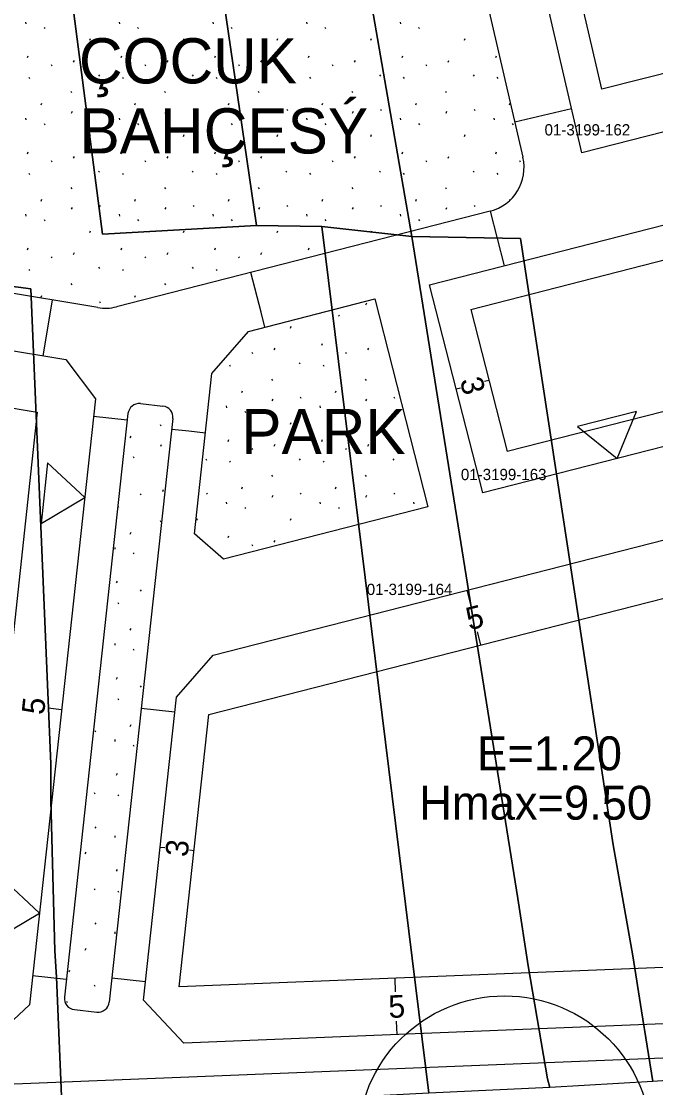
# Model space of a CAD drawing. Extents: x 419396 to 421519, y 4453567 to 4456767.
# Drawn here: x 420734.2 to 420790.4, y 4454414.9 to 4454509.3 of the extents above; entities that cross this region are included whole.
import ezdxf

# ---------------------------------------------------------------- set-up
doc = ezdxf.new("R2010")
doc.units = 0
for name, color, linetype in [('0_KADASTRO', 7, 'Continuous'), ('Level 16', 7, 'Continuous'), ('Level 20', 7, 'Continuous'), ('Level 28', 7, 'Continuous'), ('Level 29', 7, 'Continuous'), ('Level 30', 7, 'Continuous'), ('Level 41', 7, 'Continuous'), ('Level 58', 7, 'Continuous'), ('Level 61', 7, 'Continuous'), ('Level 62', 7, 'Continuous')]:
    doc.layers.add(name, color=color, linetype=linetype)

msp = doc.modelspace()

# ---------------------------------------------------------------- linework, layer by layer
at = {"layer": '0_KADASTRO'}
for points in [[(420740.64, 4454589.84), (420750.24, 4454591.32), (420751.238, 4454591.376), (420768.78, 4454490.27), (420760.8, 4454491.14), (420755.01, 4454491.22)], [(420700.02, 4454589.2), (420728.3, 4454590.91), (420741.39, 4454490.48), (420755.01, 4454491.22), (420760.8, 4454491.14), (420770.28, 4454414.41), (420737.81, 4454412.75), (420737.32, 4454424.69), (420737.17, 4454427.02), (420736.8, 4454440.33), (420736.79, 4454443.57), (420736.53, 4454449.88), (420735.045, 4454485.633), (420707.81, 4454489.19), (420700.799, 4454489.495)], [(420728.3, 4454590.91), (420740.64, 4454589.84), (420755.01, 4454491.22), (420741.39, 4454490.48)], [(420760.8, 4454491.14), (420768.78, 4454490.27), (420778.15, 4454431.65), (420779.07, 4454425.7), (420779.87, 4454421.02), (420780.781, 4454415.684), (420780.99, 4454414.91), (420770.28, 4454414.41)], [(420768.78, 4454490.27), (420778.38, 4454490.07), (420786.61, 4454436.4), (420788.33, 4454426.59), (420789.11, 4454421.71), (420790.12, 4454415.45), (420780.99, 4454414.91), (420780.781, 4454415.684), (420779.87, 4454421.02), (420779.07, 4454425.7), (420778.15, 4454431.65)], [(420704.87, 4454428.71), (420705.73, 4454450.25), (420706.62, 4454472.48), (420706.8, 4454476.84), (420707.02, 4454479.58), (420707.81, 4454489.19), (420735.045, 4454485.633), (420736.53, 4454449.88), (420736.79, 4454443.57), (420736.8, 4454440.33), (420737.17, 4454427.02), (420737.32, 4454424.69), (420737.81, 4454412.75), (420705.15, 4454411.12), (420705.05, 4454417.5)]]:
    msp.add_lwpolyline(points, close=True, dxfattribs=at)
msp.add_lwpolyline([(420790.607, 4454514.187), (420793.59, 4454501.46), (420794.918, 4454495.776), (420795.24, 4454494.38), (420798.22, 4454481.57), (420800.001, 4454473.838), (420801.487, 4454467.444), (420802.01, 4454465.16), (420802.9, 4454461.34), (420806.963, 4454443.813), (420807.836, 4454440.035), (420812.37, 4454420.47), (420812.63, 4454419.3), (420813.16, 4454417.05), (420790.12, 4454415.45), (420789.11, 4454421.71), (420788.33, 4454426.59), (420786.61, 4454436.4), (420778.38, 4454490.07), (420768.78, 4454490.27), (420751.238, 4454591.376)], dxfattribs=at)
at = {"layer": 'Level 16'}
for p, q in [((420788.666, 4454474.762), (420783.434, 4454473.424)), ((420786.943, 4454470.605), (420788.666, 4454474.762)), ((420783.434, 4454473.424), (420786.943, 4454470.605)), ((420736.522, 4454470.216), (420735.937, 4454464.848)), ((420739.808, 4454467.142), (420736.522, 4454470.216)), ((420735.937, 4454464.848), (420739.808, 4454467.142)), ((420735.798, 4454430.357), (420732.512, 4454433.431)), ((420731.927, 4454428.063), (420735.798, 4454430.357))]:
    msp.add_line(p, q, dxfattribs=at)
at = {"layer": 'Level 20'}
for p, q in [((420785.603, 4454503.294), (420781.727, 4454520.007)), ((420842.195, 4454517.775), (420785.603, 4454503.294)), ((420773.986, 4454483.805), (420846.478, 4454502.356)), ((420849.957, 4454489.827), (420777.208, 4454471.211)), ((420773.986, 4454483.805), (420777.208, 4454471.211)), ((420775.597, 4454477.508), (420775.209, 4454477.409)), ((420772.691, 4454476.764), (420773.078, 4454476.864)), ((420728.864, 4454475.834), (420735.604, 4454474.718)), ((420735.604, 4454474.718), (420729.977, 4454423.094)), ((420750.791, 4454447.936), (420800.009, 4454460.531)), ((420773.642, 4454458.943), (420773.94, 4454457.781)), ((420774.882, 4454454.1), (420774.584, 4454455.262)), ((420737.761, 4454448.364), (420736.568, 4454448.494)), ((420748.163, 4454423.826), (420750.791, 4454447.936)), ((420746.495, 4454436.206), (420746.893, 4454436.163)), ((420749.477, 4454435.881), (420749.08, 4454435.924)), ((420807.954, 4454426.236), (420748.163, 4454423.826)), ((420767.256, 4454424.595), (420767.305, 4454423.396)), ((420767.458, 4454419.599), (420767.409, 4454420.798))]:
    msp.add_line(p, q, dxfattribs=at)
at = {"layer": 'Level 28'}
for p, q in [((420783.826, 4454497.677), (420778.136, 4454522.207)), ((420773.352, 4454519.93), (420778.605, 4454497.28)), ((420777.879, 4454500.41), (420782.921, 4454501.579)), ((420775.7, 4454492.501), (420742.618, 4454484.036)), ((420775.699, 4454492.501), (420776.939, 4454487.657)), ((420755.421, 4454483.551), (420754.518, 4454487.081)), ((420740.973, 4454483.965), (420728.97, 4454485.952)), ((420775.045, 4454467.56), (420770.335, 4454485.967)), ((420736.133, 4454479.698), (420736.95, 4454484.631)), ((420754.297, 4454481.863), (420765.491, 4454484.728)), ((420765.491, 4454484.728), (420770.201, 4454466.321)), ((420755.421, 4454483.551), (420755.421, 4454483.551)), ((420755.757, 4454482.237), (420755.421, 4454483.551)), ((420751.065, 4454478.137), (420754.297, 4454481.863)), ((420728.917, 4454480.893), (420738.127, 4454479.368)), ((420749.516, 4454463.927), (420751.065, 4454478.137)), ((420744.738, 4454475.462), (420746.726, 4454475.245)), ((420743.635, 4454474.576), (420738.004, 4454422.916)), ((420740.593, 4454474.349), (420743.575, 4454474.024)), ((420747.612, 4454474.143), (420741.981, 4454422.482)), ((420747.51, 4454473.209), (420749.014, 4454473.045)), ((420749.014, 4454473.045), (420750.492, 4454472.884)), ((420770.201, 4454466.321), (420752.097, 4454461.688)), ((420752.097, 4454461.688), (420749.516, 4454463.927)), ((420747.797, 4454448.152), (420744.814, 4454448.477)), ((420738.175, 4454424.486), (420735.193, 4454424.811)), ((420745.194, 4454424.274), (420742.211, 4454424.599)), ((420738.89, 4454421.813), (420740.878, 4454421.597))]:
    msp.add_line(p, q, dxfattribs=at)
for centre, radius, start, end in [((420774.709, 4454496.377), 4, 284.35376, 13.05824), ((420741.626, 4454487.911), 4, 260.60005, 284.35376), ((420744.63, 4454474.468), 1, 83.77903, 173.77903), ((420746.618, 4454474.251), 1, 353.77903, 83.77903), ((420738.998, 4454422.808), 1, 173.77903, 263.77903), ((420740.987, 4454422.591), 1, 263.77903, 353.77903)]:
    msp.add_arc(centre, radius, start, end, dxfattribs=at)
at = {"layer": 'Level 29'}
for p, q in [((420846.44, 4454513.7), (420783.826, 4454497.677)), ((420770.335, 4454485.967), (420848.581, 4454505.99)), ((420853.666, 4454487.679), (420775.045, 4454467.56)), ((420738.127, 4454479.368), (420740.761, 4454475.895)), ((420740.761, 4454475.895), (420734.914, 4454422.247)), ((420751.171, 4454453.193), (420800.457, 4454465.805)), ((420747.94, 4454449.467), (420751.171, 4454453.193)), ((420745.017, 4454422.654), (420747.94, 4454449.467)), ((420734.914, 4454422.247), (420730.483, 4454418.109)), ((420748.58, 4454418.839), (420745.017, 4454422.654)), ((420810.666, 4454421.341), (420748.58, 4454418.839))]:
    msp.add_line(p, q, dxfattribs=at)
at = {"layer": 'Level 41'}
for p, q in [((420734.57, 4454509.247), (420734.588, 4454509.087)), ((420742.863, 4454509.247), (420742.881, 4454509.087)), ((420751.156, 4454509.247), (420751.174, 4454509.087)), ((420759.449, 4454509.247), (420759.467, 4454509.087)), ((420767.742, 4454509.247), (420767.76, 4454509.087)), ((420736.2, 4454508.777), (420736.27, 4454508.67)), ((420744.493, 4454508.777), (420744.563, 4454508.67)), ((420752.786, 4454508.777), (420752.856, 4454508.67)), ((420761.079, 4454508.777), (420761.149, 4454508.67)), ((420769.372, 4454508.777), (420769.442, 4454508.67)), ((420740.256, 4454507.633), (420740.328, 4454507.793)), ((420748.549, 4454507.633), (420748.621, 4454507.793)), ((420756.842, 4454507.633), (420756.914, 4454507.793)), ((420765.135, 4454507.633), (420765.207, 4454507.793)), ((420773.428, 4454507.633), (420773.5, 4454507.793)), ((420734.735, 4454506.103), (420734.805, 4454506.263)), ((420743.028, 4454506.103), (420743.098, 4454506.263)), ((420751.321, 4454506.103), (420751.391, 4454506.263)), ((420759.614, 4454506.103), (420759.684, 4454506.263)), ((420767.907, 4454506.103), (420767.977, 4454506.263)), ((420776.2, 4454506.103), (420776.27, 4454506.263)), ((420736.83, 4454505.487), (420736.901, 4454505.381)), ((420738.818, 4454505.695), (420738.889, 4454505.855)), ((420745.123, 4454505.487), (420745.194, 4454505.381)), ((420747.111, 4454505.695), (420747.182, 4454505.855)), ((420753.416, 4454505.487), (420753.487, 4454505.381)), ((420755.404, 4454505.695), (420755.475, 4454505.855)), ((420761.709, 4454505.487), (420761.78, 4454505.381)), ((420763.697, 4454505.695), (420763.768, 4454505.855)), ((420770.002, 4454505.487), (420770.073, 4454505.381)), ((420771.99, 4454505.695), (420772.061, 4454505.855)), ((420734.844, 4454504.366), (420734.915, 4454504.259)), ((420741.038, 4454504.558), (420741.109, 4454504.451)), ((420743.137, 4454504.366), (420743.208, 4454504.259)), ((420749.331, 4454504.558), (420749.402, 4454504.451)), ((420751.43, 4454504.366), (420751.501, 4454504.259)), ((420757.624, 4454504.558), (420757.695, 4454504.451)), ((420759.723, 4454504.366), (420759.794, 4454504.259)), ((420765.917, 4454504.558), (420765.988, 4454504.451)), ((420768.016, 4454504.366), (420768.087, 4454504.259)), ((420774.21, 4454504.558), (420774.281, 4454504.451)), ((420776.309, 4454504.366), (420776.38, 4454504.259)), ((420738.582, 4454503.105), (420738.653, 4454502.998)), ((420746.875, 4454503.105), (420746.946, 4454502.998)), ((420755.168, 4454503.105), (420755.239, 4454502.998)), ((420763.461, 4454503.105), (420763.532, 4454502.998)), ((420771.754, 4454503.105), (420771.825, 4454502.998)), ((420735.941, 4454501.912), (420736.012, 4454502.071)), ((420741.105, 4454501.528), (420741.176, 4454501.421)), ((420744.234, 4454501.912), (420744.305, 4454502.071)), ((420749.398, 4454501.528), (420749.469, 4454501.421)), ((420752.527, 4454501.912), (420752.598, 4454502.071)), ((420757.691, 4454501.528), (420757.762, 4454501.421)), ((420760.82, 4454501.912), (420760.891, 4454502.071)), ((420765.984, 4454501.528), (420766.055, 4454501.421)), ((420769.113, 4454501.912), (420769.184, 4454502.071)), ((420774.277, 4454501.528), (420774.348, 4454501.421)), ((420777.406, 4454501.912), (420777.477, 4454502.071)), ((420734.57, 4454500.737), (420734.588, 4454500.577)), ((420738.64, 4454501.183), (420738.712, 4454501.343)), ((420742.863, 4454500.737), (420742.881, 4454500.577)), ((420746.933, 4454501.183), (420747.005, 4454501.343)), ((420751.156, 4454500.737), (420751.174, 4454500.577)), ((420755.226, 4454501.183), (420755.298, 4454501.343)), ((420759.449, 4454500.737), (420759.467, 4454500.577)), ((420763.519, 4454501.183), (420763.591, 4454501.343)), ((420767.742, 4454500.737), (420767.76, 4454500.577)), ((420771.812, 4454501.183), (420771.884, 4454501.343)), ((420776.035, 4454500.737), (420776.053, 4454500.577)), ((420736.2, 4454500.267), (420736.27, 4454500.16)), ((420744.493, 4454500.267), (420744.563, 4454500.16)), ((420752.786, 4454500.267), (420752.856, 4454500.16)), ((420761.079, 4454500.267), (420761.149, 4454500.16)), ((420769.372, 4454500.267), (420769.442, 4454500.16)), ((420777.665, 4454500.267), (420777.735, 4454500.16)), ((420740.256, 4454499.123), (420740.328, 4454499.283)), ((420748.549, 4454499.123), (420748.621, 4454499.283)), ((420756.842, 4454499.123), (420756.914, 4454499.283)), ((420765.135, 4454499.123), (420765.207, 4454499.283)), ((420773.428, 4454499.123), (420773.5, 4454499.283)), ((420734.735, 4454497.593), (420734.805, 4454497.753)), ((420743.028, 4454497.593), (420743.098, 4454497.753)), ((420751.321, 4454497.593), (420751.391, 4454497.753)), ((420759.614, 4454497.593), (420759.684, 4454497.753)), ((420767.907, 4454497.593), (420767.977, 4454497.753)), ((420776.2, 4454497.593), (420776.27, 4454497.753)), ((420736.83, 4454496.977), (420736.901, 4454496.871)), ((420738.818, 4454497.185), (420738.889, 4454497.345)), ((420745.123, 4454496.977), (420745.194, 4454496.871)), ((420747.111, 4454497.185), (420747.182, 4454497.345)), ((420753.416, 4454496.977), (420753.487, 4454496.871)), ((420755.404, 4454497.185), (420755.475, 4454497.345)), ((420761.709, 4454496.977), (420761.78, 4454496.871)), ((420763.697, 4454497.185), (420763.768, 4454497.345)), ((420770.002, 4454496.977), (420770.073, 4454496.871)), ((420771.99, 4454497.185), (420772.061, 4454497.345)), ((420778.295, 4454496.977), (420778.366, 4454496.871)), ((420734.844, 4454495.856), (420734.915, 4454495.749)), ((420741.038, 4454496.048), (420741.109, 4454495.941)), ((420743.137, 4454495.856), (420743.208, 4454495.749)), ((420749.331, 4454496.048), (420749.402, 4454495.941)), ((420751.43, 4454495.856), (420751.501, 4454495.749)), ((420757.624, 4454496.048), (420757.695, 4454495.941)), ((420759.723, 4454495.856), (420759.794, 4454495.749)), ((420765.917, 4454496.048), (420765.988, 4454495.941)), ((420768.016, 4454495.856), (420768.087, 4454495.749)), ((420774.21, 4454496.048), (420774.281, 4454495.941)), ((420776.309, 4454495.856), (420776.38, 4454495.749)), ((420738.582, 4454494.595), (420738.653, 4454494.488)), ((420746.875, 4454494.595), (420746.946, 4454494.488)), ((420755.168, 4454494.595), (420755.239, 4454494.488)), ((420763.461, 4454494.595), (420763.532, 4454494.488)), ((420771.754, 4454494.595), (420771.825, 4454494.488)), ((420735.941, 4454493.402), (420736.012, 4454493.561)), ((420741.105, 4454493.018), (420741.176, 4454492.911)), ((420744.234, 4454493.402), (420744.305, 4454493.561)), ((420749.398, 4454493.018), (420749.469, 4454492.911)), ((420752.527, 4454493.402), (420752.598, 4454493.561)), ((420757.691, 4454493.018), (420757.762, 4454492.911)), ((420760.82, 4454493.402), (420760.891, 4454493.561)), ((420765.984, 4454493.018), (420766.055, 4454492.911)), ((420769.113, 4454493.402), (420769.184, 4454493.561)), ((420774.277, 4454493.018), (420774.348, 4454492.911)), ((420777.44, 4454493.479), (420777.477, 4454493.561)), ((420734.57, 4454492.227), (420734.588, 4454492.067)), ((420738.64, 4454492.673), (420738.712, 4454492.833)), ((420742.863, 4454492.227), (420742.881, 4454492.067)), ((420746.933, 4454492.673), (420747.005, 4454492.833)), ((420751.156, 4454492.227), (420751.174, 4454492.067)), ((420755.226, 4454492.673), (420755.298, 4454492.833)), ((420759.449, 4454492.227), (420759.467, 4454492.067)), ((420763.519, 4454492.673), (420763.591, 4454492.833)), ((420767.742, 4454492.227), (420767.76, 4454492.067)), ((420771.812, 4454492.673), (420771.884, 4454492.833)), ((420736.2, 4454491.757), (420736.27, 4454491.65)), ((420744.493, 4454491.757), (420744.563, 4454491.65)), ((420752.786, 4454491.757), (420752.856, 4454491.65)), ((420761.079, 4454491.757), (420761.149, 4454491.65)), ((420769.372, 4454491.757), (420769.442, 4454491.65)), ((420740.256, 4454490.613), (420740.328, 4454490.773)), ((420748.549, 4454490.613), (420748.621, 4454490.773)), ((420756.842, 4454490.613), (420756.914, 4454490.773)), ((420765.135, 4454490.613), (420765.207, 4454490.773)), ((420734.735, 4454489.083), (420734.805, 4454489.243)), ((420743.028, 4454489.083), (420743.098, 4454489.243)), ((420751.321, 4454489.083), (420751.391, 4454489.243)), ((420759.614, 4454489.083), (420759.684, 4454489.243)), ((420736.83, 4454488.467), (420736.901, 4454488.361)), ((420738.818, 4454488.675), (420738.889, 4454488.835)), ((420745.123, 4454488.467), (420745.194, 4454488.361)), ((420747.111, 4454488.675), (420747.182, 4454488.835)), ((420753.416, 4454488.467), (420753.487, 4454488.361)), ((420755.404, 4454488.675), (420755.475, 4454488.835)), ((420734.844, 4454487.346), (420734.915, 4454487.239)), ((420741.038, 4454487.538), (420741.109, 4454487.431)), ((420743.137, 4454487.346), (420743.208, 4454487.239)), ((420749.331, 4454487.538), (420749.402, 4454487.431)), ((420751.43, 4454487.346), (420751.501, 4454487.239)), ((420738.582, 4454486.085), (420738.653, 4454485.978)), ((420746.875, 4454486.085), (420746.946, 4454485.978)), ((420735.941, 4454484.892), (420736.012, 4454485.051)), ((420741.105, 4454484.508), (420741.176, 4454484.401)), ((420744.234, 4454484.892), (420744.305, 4454485.051)), ((420764.704, 4454484.217), (420764.776, 4454484.377)), ((420762.264, 4454483.301), (420762.334, 4454483.194)), ((420758.027, 4454482.157), (420758.099, 4454482.317)), ((420760.799, 4454480.627), (420760.869, 4454480.787)), ((420754.601, 4454480.011), (420754.672, 4454479.905)), ((420756.589, 4454480.219), (420756.66, 4454480.379)), ((420762.894, 4454480.011), (420762.965, 4454479.905)), ((420764.882, 4454480.219), (420764.953, 4454480.379)), ((420752.615, 4454478.89), (420752.686, 4454478.783)), ((420758.809, 4454479.082), (420758.88, 4454478.975)), ((420760.908, 4454478.89), (420760.979, 4454478.783)), ((420756.353, 4454477.629), (420756.424, 4454477.522)), ((420764.646, 4454477.629), (420764.717, 4454477.522)), ((420753.712, 4454476.436), (420753.783, 4454476.595)), ((420758.876, 4454476.052), (420758.947, 4454475.945)), ((420762.005, 4454476.436), (420762.076, 4454476.595)), ((420767.169, 4454476.052), (420767.24, 4454475.945)), ((420752.341, 4454475.261), (420752.359, 4454475.101)), ((420756.411, 4454475.707), (420756.483, 4454475.867)), ((420760.634, 4454475.261), (420760.652, 4454475.101)), ((420764.704, 4454475.707), (420764.776, 4454475.867)), ((420753.971, 4454474.791), (420754.041, 4454474.684)), ((420762.264, 4454474.791), (420762.334, 4454474.684)), ((420746.478, 4454473.615), (420746.549, 4454473.508)), ((420758.027, 4454473.647), (420758.099, 4454473.807)), ((420766.32, 4454473.647), (420766.392, 4454473.807)), ((420743.837, 4454472.422), (420743.908, 4454472.581)), ((420752.506, 4454472.117), (420752.576, 4454472.277)), ((420760.799, 4454472.117), (420760.869, 4454472.277)), ((420746.536, 4454471.693), (420746.608, 4454471.853)), ((420754.601, 4454471.501), (420754.672, 4454471.395)), ((420756.589, 4454471.709), (420756.66, 4454471.869)), ((420762.894, 4454471.501), (420762.965, 4454471.395)), ((420764.882, 4454471.709), (420764.953, 4454471.869)), ((420744.096, 4454470.777), (420744.166, 4454470.67)), ((420750.516, 4454470.572), (420750.587, 4454470.465)), ((420752.615, 4454470.38), (420752.686, 4454470.273)), ((420758.809, 4454470.572), (420758.88, 4454470.465)), ((420760.908, 4454470.38), (420760.979, 4454470.273)), ((420767.102, 4454470.572), (420767.173, 4454470.465)), ((420756.353, 4454469.119), (420756.424, 4454469.012)), ((420764.646, 4454469.119), (420764.717, 4454469.012)), ((420744.726, 4454467.487), (420744.797, 4454467.381)), ((420746.714, 4454467.695), (420746.785, 4454467.855)), ((420750.583, 4454467.542), (420750.654, 4454467.435)), ((420753.712, 4454467.926), (420753.783, 4454468.085)), ((420758.876, 4454467.542), (420758.947, 4454467.435)), ((420762.005, 4454467.926), (420762.076, 4454468.085)), ((420767.169, 4454467.542), (420767.24, 4454467.435)), ((420752.341, 4454466.751), (420752.359, 4454466.591)), ((420756.411, 4454467.197), (420756.483, 4454467.357)), ((420760.634, 4454466.751), (420760.652, 4454466.591)), ((420764.704, 4454467.197), (420764.776, 4454467.357)), ((420768.927, 4454466.751), (420768.945, 4454466.591)), ((420742.741, 4454466.364), (420742.811, 4454466.259)), ((420753.971, 4454466.281), (420754.041, 4454466.174)), ((420762.264, 4454466.281), (420762.334, 4454466.174)), ((420746.478, 4454465.105), (420746.549, 4454464.998)), ((420749.734, 4454465.137), (420749.806, 4454465.297)), ((420758.027, 4454465.137), (420758.099, 4454465.297)), ((420743.837, 4454463.912), (420743.908, 4454464.071)), ((420752.506, 4454463.607), (420752.576, 4454463.767)), ((420742.466, 4454462.737), (420742.484, 4454462.577)), ((420754.601, 4454462.991), (420754.672, 4454462.885)), ((420756.589, 4454463.199), (420756.66, 4454463.359)), ((420744.096, 4454462.267), (420744.166, 4454462.16)), ((420752.615, 4454461.87), (420752.643, 4454461.828)), ((420742.631, 4454459.593), (420742.701, 4454459.753)), ((420744.726, 4454458.977), (420744.797, 4454458.871)), ((420742.74, 4454457.856), (420742.811, 4454457.749)), ((420743.837, 4454455.402), (420743.908, 4454455.561)), ((420742.466, 4454454.227), (420742.484, 4454454.067)), ((420744.096, 4454453.757), (420744.166, 4454453.65)), ((420742.631, 4454451.083), (420742.701, 4454451.243)), ((420744.726, 4454450.467), (420744.797, 4454450.361)), ((420742.74, 4454449.346), (420742.811, 4454449.239)), ((420743.837, 4454446.892), (420743.908, 4454447.051)), ((420740.708, 4454446.508), (420740.779, 4454446.401)), ((420742.466, 4454445.717), (420742.484, 4454445.557)), ((420744.096, 4454445.247), (420744.166, 4454445.14)), ((420742.631, 4454442.573), (420742.701, 4454442.733)), ((420740.641, 4454441.028), (420740.712, 4454440.921)), ((420742.74, 4454440.836), (420742.811, 4454440.729)), ((420740.708, 4454437.998), (420740.779, 4454437.891)), ((420742.466, 4454437.207), (420742.484, 4454437.047)), ((420739.859, 4454435.593), (420739.931, 4454435.753)), ((420742.631, 4454434.063), (420742.701, 4454434.223)), ((420740.641, 4454432.518), (420740.712, 4454432.411)), ((420742.74, 4454432.326), (420742.811, 4454432.219)), ((420740.708, 4454429.488), (420740.779, 4454429.381)), ((420742.466, 4454428.697), (420742.484, 4454428.537)), ((420739.859, 4454427.083), (420739.931, 4454427.243)), ((420738.421, 4454425.145), (420738.492, 4454425.305)), ((420740.641, 4454424.008), (420740.712, 4454423.901)), ((420738.185, 4454422.555), (420738.256, 4454422.448))]:
    msp.add_line(p, q, dxfattribs=at)
at = {"layer": 'Level 58'}
msp.add_circle((420776.985, 4454410.031), 13, dxfattribs=at)
at = {"layer": 'Level 62'}
msp.add_line((420728.226, 4454415.019), (420868.173, 4454420.659), dxfattribs=at)

# ---------------------------------------------------------------- texts
at = {"layer": '0_KADASTRO'}
for s, p in [('01-3199-162', (420780.523, 4454499.206)), ('01-3199-163', (420773.114, 4454468.691)), ('01-3199-164', (420764.778, 4454458.519))]:
    msp.add_text(s, height=1, dxfattribs=at).set_placement(p)
at = {"layer": 'Level 20'}
for s, rotation, p in [('3', 284.35375, (420773.01, 4454477.534)), ('5', 14.35376, (420773.864, 4454455.387)), ('5', 83.77903, (420736.198, 4454447.864)), ('3', 83.77903, (420748.908, 4454435.272)), ('5', 2.30769, (420766.731, 4454421.071))]:
    msp.add_text(s, height=2, rotation=rotation, dxfattribs=at).set_placement(p)
at = {"layer": 'Level 30'}
for s, p in [('E=1.20', (420774.551, 4454443.005)), ('Hmax=9.50', (420769.422, 4454438.63))]:
    msp.add_text(s, height=3, dxfattribs=at).set_placement(p)
at = {"layer": 'Level 61'}
for s, p in [('ÇOCUK', (420739.291, 4454503.812)), ('BAHÇESÝ', (420739.343, 4454497.611)), ('PARK', (420753.663, 4454470.99))]:
    msp.add_text(s, height=4, dxfattribs=at).set_placement(p)

doc.saveas('drawing.dxf')
